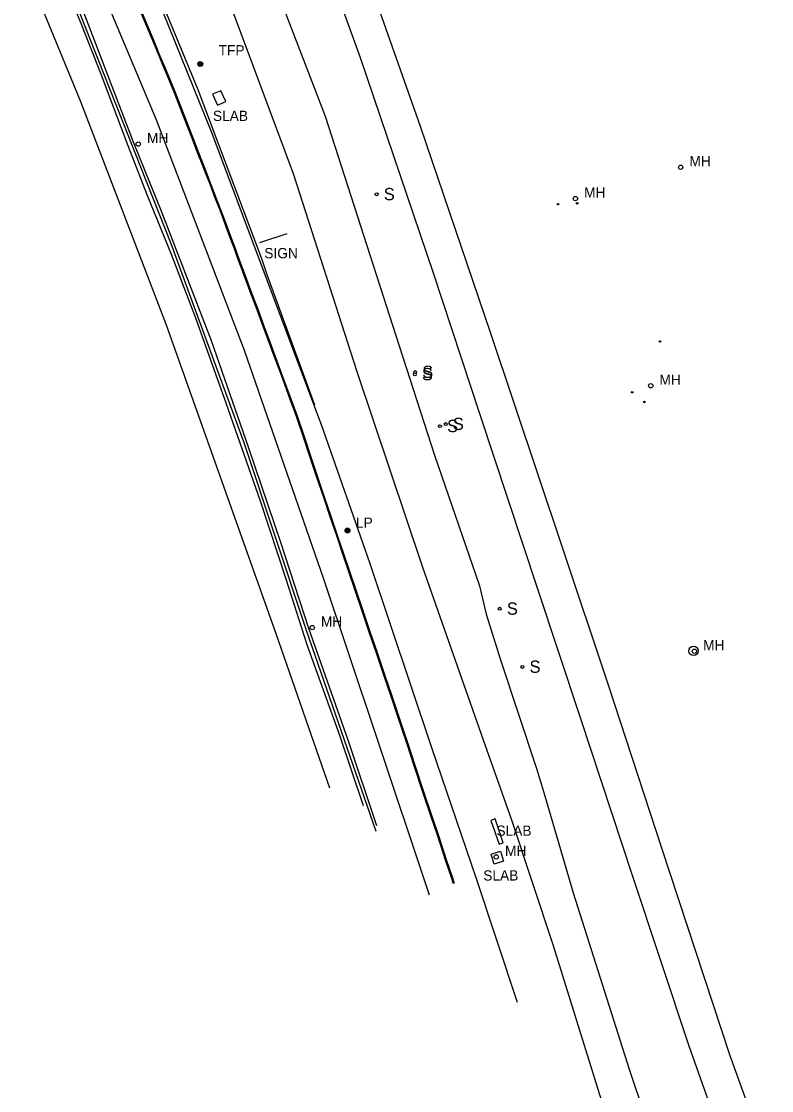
# Model space of a CAD drawing. Extents: x 368532 to 392481, y 10654822 to 10676899.
# Drawn here: x 371123 to 371489, y 10673073 to 10673595 of the extents above; entities that cross this region are included whole.
import ezdxf

# ---------------------------------------------------------------- set-up
doc = ezdxf.new("R2010")
doc.units = 0
for name, color, linetype in [('p_dtm sidewalk', 7, 'Continuous'), ('p_dtm slab', 7, 'Continuous'), ('p_railroad rr control', 7, 'Continuous'), ('p_road - paved curb', 7, 'Continuous'), ('p_road conc barrier', 7, 'Continuous'), ('p_road dirt road', 7, 'Continuous'), ('p_road guard rails', 7, 'Continuous'), ('p_road paint stripe', 7, 'Continuous'), ('p_structure sign', 7, 'Continuous'), ('p_structure unidentified', 7, 'Continuous'), ('p_utility general pole', 7, 'Continuous'), ('p_utility manhole', 7, 'Continuous')]:
    doc.layers.add(name, color=color, linetype=linetype)

msp = doc.modelspace()

# ---------------------------------------------------------------- linework, layer by layer
at = {"layer": 'p_dtm sidewalk'}
for p, q in [((371215.53, 10673539.99), (371187.05, 10673610.6)), ((371238.74, 10673478.33), (371215.53, 10673539.99)), ((371268.92, 10673397.87), (371238.74, 10673478.33)), ((371292.44, 10673330.54), (371268.92, 10673397.87)), ((371322.79, 10673240.25), (371292.44, 10673330.54)), ((371344.35, 10673176.85), (371322.79, 10673240.25)), ((371364.56, 10673116.03), (371344.35, 10673176.85))]:
    msp.add_line(p, q, dxfattribs=at)
at = {"layer": 'p_dtm slab'}
for p, q in [((371219.88, 10673560.82), (371215.84, 10673559.11)), ((371215.84, 10673559.11), (371218.2, 10673553.73)), ((371222.19, 10673555.5), (371219.88, 10673560.82)), ((371218.2, 10673553.73), (371222.19, 10673555.5)), ((371353.62, 10673205.56), (371351.61, 10673204.88)), ((371351.61, 10673204.88), (371355.54, 10673193.22)), ((371357.55, 10673193.9), (371353.62, 10673205.56)), ((371355.54, 10673193.22), (371357.55, 10673193.9)), ((371351.68, 10673188.46), (371356.23, 10673189.87)), ((371353.19, 10673183.58), (371351.68, 10673188.46)), ((371356.23, 10673189.87), (371357.75, 10673184.99)), ((371357.75, 10673184.99), (371353.19, 10673183.58))]:
    msp.add_line(p, q, dxfattribs=at)
at = {"layer": 'p_railroad rr control'}
for points in [[(371409, 10673270.89), (371386.45, 10673338.08), (371351.47, 10673442.85), (371317.3, 10673543.37), (371290.71, 10673618.63), (371257.35, 10673712.35), (371246.16, 10673746.35)], [(371395.48, 10673254.38), (371374.1, 10673318.67), (371346.3, 10673402.75), (371323.51, 10673471.85), (371287.96, 10673576.84), (371256.42, 10673664.22), (371229.15, 10673730.13)], [(371584.12, 10672805.96), (371552.61, 10672874.67), (371503.51, 10672992.71), (371468.31, 10673090.05), (371435.01, 10673191.34), (371409, 10673270.89)], [(371570.01, 10672795.06), (371539.83, 10672859.55), (371509.86, 10672929.99), (371478.78, 10673008.93), (371448.37, 10673094.71), (371420.6, 10673177.93), (371395.48, 10673254.38)]]:
    msp.add_lwpolyline(points, dxfattribs=at)
at = {"layer": 'p_road - paved curb'}
for p, q in [((371151.65, 10673593.69), (371136.89, 10673628.95)), ((371177.2, 10673535.77), (371151.37, 10673603.16)), ((371183.81, 10673592.22), (371181.24, 10673598.45)), ((371184.13, 10673592.35), (371181.56, 10673598.58)), ((371161.63, 10673568.46), (371151.65, 10673593.69)), ((371186.58, 10673585.65), (371183.81, 10673592.22)), ((371186.9, 10673585.78), (371184.13, 10673592.35)), ((371189.49, 10673578.67), (371186.58, 10673585.65)), ((371189.81, 10673578.8), (371186.9, 10673585.78)), ((371191.51, 10673573.88), (371189.49, 10673578.67)), ((371191.83, 10673574.01), (371189.81, 10673578.8)), ((371193.76, 10673568.46), (371191.51, 10673573.88)), ((371194.08, 10673568.59), (371191.83, 10673574.01)), ((371174.54, 10673533.89), (371161.63, 10673568.46)), ((371197.21, 10673560.18), (371193.76, 10673568.46)), ((371197.53, 10673560.31), (371194.08, 10673568.59)), ((371198.68, 10673556.37), (371197.21, 10673560.18)), ((371199.01, 10673556.5), (371197.53, 10673560.31)), ((371201.28, 10673549.69), (371198.68, 10673556.37)), ((371201.61, 10673549.82), (371199.01, 10673556.5)), ((371203.74, 10673543.39), (371201.28, 10673549.69)), ((371204.07, 10673543.52), (371201.61, 10673549.82)), ((371206.08, 10673537.28), (371203.74, 10673543.39)), ((371206.41, 10673537.41), (371204.07, 10673543.52)), ((371183.86, 10673510.06), (371174.54, 10673533.89)), ((371190.99, 10673501.55), (371177.2, 10673535.77)), ((371208.49, 10673531.14), (371206.08, 10673537.28)), ((371208.82, 10673531.27), (371206.41, 10673537.41)), ((371210.82, 10673525.1), (371208.49, 10673531.14)), ((371211.15, 10673525.23), (371208.82, 10673531.27)), ((371212.78, 10673520.07), (371210.82, 10673525.1)), ((371213.11, 10673520.2), (371211.15, 10673525.23)), ((371214.86, 10673514.75), (371212.78, 10673520.07)), ((371215.19, 10673514.88), (371213.11, 10673520.2)), ((371217.27, 10673508.52), (371214.86, 10673514.75)), ((371217.6, 10673508.65), (371215.19, 10673514.88)), ((371195.73, 10673480.89), (371183.86, 10673510.06)), ((371219.56, 10673502.62), (371217.27, 10673508.52)), ((371219.89, 10673502.75), (371217.6, 10673508.65)), ((371215.21, 10673438.75), (371190.99, 10673501.55)), ((371221.41, 10673497.63), (371219.56, 10673502.62)), ((371221.74, 10673497.75), (371219.89, 10673502.75)), ((371222.6, 10673494.44), (371221.41, 10673497.63)), ((371222.93, 10673494.56), (371221.74, 10673497.75)), ((371223.9, 10673490.93), (371222.6, 10673494.44)), ((371224.23, 10673491.06), (371222.93, 10673494.56)), ((371224.21, 10673490.12), (371223.9, 10673490.93)), ((371224.54, 10673490.25), (371224.23, 10673491.06)), ((371225.38, 10673486.98), (371224.21, 10673490.12)), ((371225.71, 10673487.1), (371224.54, 10673490.25)), ((371226.59, 10673483.7), (371225.38, 10673486.98)), ((371226.92, 10673483.82), (371225.71, 10673487.1)), ((371207.68, 10673449.82), (371195.73, 10673480.89)), ((371227.82, 10673480.39), (371226.59, 10673483.7)), ((371228.15, 10673480.51), (371226.92, 10673483.82)), ((371228.99, 10673477.26), (371227.82, 10673480.39)), ((371229.32, 10673477.38), (371228.15, 10673480.51)), ((371230.58, 10673472.97), (371228.99, 10673477.26)), ((371230.91, 10673473.09), (371229.32, 10673477.38)), ((371231.73, 10673469.85), (371230.58, 10673472.97)), ((371232.06, 10673469.97), (371230.91, 10673473.09)), ((371232.86, 10673466.81), (371231.73, 10673469.85)), ((371233.19, 10673466.93), (371232.06, 10673469.97)), ((371233.67, 10673464.64), (371232.86, 10673466.81)), ((371234, 10673464.76), (371233.19, 10673466.93)), ((371234.83, 10673461.08), (371233.53, 10673464.59)), ((371234.97, 10673461.13), (371233.67, 10673464.64)), ((371235.3, 10673461.25), (371234, 10673464.76)), ((371237.5, 10673453.9), (371234.83, 10673461.08)), ((371237.64, 10673453.95), (371234.97, 10673461.13)), ((371237.97, 10673454.07), (371235.3, 10673461.25)), ((371222.48, 10673408.46), (371207.68, 10673449.82)), ((371238.98, 10673449.88), (371237.5, 10673453.9)), ((371239.12, 10673449.93), (371237.64, 10673453.95)), ((371239.45, 10673450.05), (371237.97, 10673454.07)), ((371240.04, 10673447.06), (371238.98, 10673449.88)), ((371240.18, 10673447.11), (371239.12, 10673449.93)), ((371240.51, 10673447.23), (371239.45, 10673450.05)), ((371242.87, 10673439.37), (371240.04, 10673447.06)), ((371243.01, 10673439.42), (371240.18, 10673447.11)), ((371243.34, 10673439.54), (371240.51, 10673447.23)), ((371233.31, 10673386.9), (371215.21, 10673438.75)), ((371245.87, 10673431.29), (371242.87, 10673439.37)), ((371246.01, 10673431.34), (371243.01, 10673439.42)), ((371246.34, 10673431.46), (371243.34, 10673439.54)), ((371249.51, 10673421.53), (371245.87, 10673431.29)), ((371249.65, 10673421.58), (371246.01, 10673431.34)), ((371249.98, 10673421.7), (371246.34, 10673431.46)), ((371253.7, 10673410.18), (371249.51, 10673421.53)), ((371253.84, 10673410.23), (371249.65, 10673421.58)), ((371254.17, 10673410.35), (371249.98, 10673421.7)), ((371239.23, 10673360.65), (371222.48, 10673408.46)), ((371256.68, 10673401.88), (371253.7, 10673410.18)), ((371256.82, 10673401.93), (371253.84, 10673410.23)), ((371257.15, 10673402.05), (371254.17, 10673410.35)), ((371260.41, 10673391.39), (371256.82, 10673401.93)), ((371260.74, 10673391.5), (371257.15, 10673402.05)), ((371260.27, 10673391.34), (371256.68, 10673401.88)), ((371263.37, 10673383.51), (371260.74, 10673391.5)), ((371249.16, 10673340.44), (371233.31, 10673386.9)), ((371262.9, 10673383.35), (371260.27, 10673391.34)), ((371263.04, 10673383.4), (371260.41, 10673391.39)), ((371266.53, 10673372.69), (371262.9, 10673383.35)), ((371266.67, 10673372.74), (371263.04, 10673383.4)), ((371267, 10673372.85), (371263.37, 10673383.51)), ((371270.17, 10673361.95), (371266.53, 10673372.69)), ((371270.31, 10673362), (371266.67, 10673372.74)), ((371270.64, 10673362.11), (371267, 10673372.85)), ((371251.75, 10673322.5), (371239.23, 10673360.65)), ((371273.24, 10673352.94), (371270.17, 10673361.95)), ((371273.38, 10673352.99), (371270.31, 10673362)), ((371273.71, 10673353.1), (371270.64, 10673362.11)), ((371276.51, 10673343.18), (371273.24, 10673352.94)), ((371276.65, 10673343.23), (371273.38, 10673352.99)), ((371276.98, 10673343.34), (371273.71, 10673353.1)), ((371262.8, 10673298.47), (371249.16, 10673340.44)), ((371279.41, 10673334.73), (371276.51, 10673343.18)), ((371279.55, 10673334.78), (371276.65, 10673343.23)), ((371279.88, 10673334.89), (371276.98, 10673343.34)), ((371282.15, 10673326.68), (371279.41, 10673334.73)), ((371282.29, 10673326.73), (371279.55, 10673334.78)), ((371282.62, 10673326.84), (371279.88, 10673334.89)), ((371285.51, 10673316.52), (371282.15, 10673326.68)), ((371285.65, 10673316.57), (371282.29, 10673326.73)), ((371285.98, 10673316.68), (371282.62, 10673326.84)), ((371261.98, 10673290.54), (371251.75, 10673322.5)), ((371288.46, 10673307.93), (371285.51, 10673316.52)), ((371288.6, 10673307.98), (371285.65, 10673316.57)), ((371288.93, 10673308.09), (371285.98, 10673316.68)), ((371292.71, 10673296.93), (371288.93, 10673308.09)), ((371292.24, 10673296.77), (371288.46, 10673307.93)), ((371292.38, 10673296.82), (371288.6, 10673307.98)), ((371282, 10673244.01), (371262.8, 10673298.47)), ((371295.71, 10673286.5), (371292.24, 10673296.77)), ((371295.85, 10673286.55), (371292.38, 10673296.82)), ((371296.18, 10673286.66), (371292.71, 10673296.93)), ((371277.94, 10673246.27), (371261.98, 10673290.54)), ((371299.49, 10673275.25), (371295.71, 10673286.5)), ((371299.63, 10673275.3), (371295.85, 10673286.55)), ((371299.96, 10673275.41), (371296.18, 10673286.66)), ((371302.71, 10673265.73), (371299.49, 10673275.25)), ((371302.85, 10673265.78), (371299.63, 10673275.3)), ((371303.18, 10673265.89), (371299.96, 10673275.41)), ((371305.69, 10673257.01), (371302.71, 10673265.73)), ((371305.83, 10673257.06), (371302.85, 10673265.78)), ((371306.16, 10673257.17), (371303.18, 10673265.89)), ((371308.3, 10673249.2), (371305.69, 10673257.01)), ((371308.44, 10673249.25), (371305.83, 10673257.06)), ((371308.77, 10673249.36), (371306.16, 10673257.17)), ((371289.38, 10673212.05), (371277.94, 10673246.27)), ((371310.69, 10673242.05), (371308.3, 10673249.2)), ((371310.83, 10673242.1), (371308.44, 10673249.25)), ((371311.16, 10673242.21), (371308.77, 10673249.36)), ((371295.86, 10673202.22), (371282, 10673244.01)), ((371312.33, 10673237.09), (371310.69, 10673242.05)), ((371312.47, 10673237.14), (371310.83, 10673242.1)), ((371312.8, 10673237.25), (371311.16, 10673242.21)), ((371314.36, 10673231.04), (371312.33, 10673237.09)), ((371314.5, 10673231.09), (371312.47, 10673237.14)), ((371314.83, 10673231.2), (371312.8, 10673237.25)), ((371318.38, 10673218.66), (371314.36, 10673231.04)), ((371318.52, 10673218.71), (371314.5, 10673231.09)), ((371318.85, 10673218.82), (371314.83, 10673231.2)), ((371322.31, 10673207.09), (371318.38, 10673218.66)), ((371322.45, 10673207.14), (371318.52, 10673218.71)), ((371322.78, 10673207.25), (371318.85, 10673218.82)), ((371325.47, 10673197.69), (371322.31, 10673207.09)), ((371325.61, 10673197.74), (371322.45, 10673207.14)), ((371325.94, 10673197.85), (371322.78, 10673207.25)), ((371329.61, 10673185), (371325.47, 10673197.69)), ((371329.75, 10673185.05), (371325.61, 10673197.74)), ((371330.08, 10673185.16), (371325.94, 10673197.85)), ((371332.37, 10673177.05), (371329.61, 10673185)), ((371332.51, 10673177.1), (371329.75, 10673185.05)), ((371332.84, 10673177.21), (371330.08, 10673185.16)), ((371333.36, 10673173.99), (371332.37, 10673177.05)), ((371333.5, 10673174.04), (371332.51, 10673177.1)), ((371333.84, 10673174.14), (371332.84, 10673177.21))]:
    msp.add_line(p, q, dxfattribs=at)
msp.add_lwpolyline([(371233.53, 10673464.59), (371232.72, 10673466.76), (371231.59, 10673469.8), (371230.44, 10673472.92), (371228.85, 10673477.21), (371227.68, 10673480.34), (371226.45, 10673483.65), (371225.24, 10673486.93), (371224.07, 10673490.07), (371223.76, 10673490.88), (371222.46, 10673494.39), (371221.27, 10673497.58), (371219.42, 10673502.57), (371217.13, 10673508.47), (371214.72, 10673514.7), (371212.64, 10673520.02), (371210.68, 10673525.05), (371208.35, 10673531.09), (371205.94, 10673537.23), (371203.6, 10673543.34), (371201.14, 10673549.64), (371198.54, 10673556.32), (371197.07, 10673560.12), (371193.62, 10673568.4), (371191.37, 10673573.82), (371189.35, 10673578.61), (371186.44, 10673585.59), (371183.67, 10673592.16), (371181.1, 10673598.39)], dxfattribs=at)
at = {"layer": 'p_road conc barrier'}
for p, q in [((371167.14, 10673661.74), (371208.59, 10673561.49)), ((371137.69, 10673632.32), (371195.39, 10673486.38)), ((371208.59, 10673561.49), (371239.62, 10673479.07)), ((371195.39, 10673486.38), (371231.07, 10673389.3)), ((371231.07, 10673389.3), (371261.5, 10673297.62)), ((371261.5, 10673297.62), (371295.51, 10673199.6))]:
    msp.add_line(p, q, dxfattribs=at)
at = {"layer": 'p_road dirt road'}
for p, q in [((371238.92, 10673630.97), (371270.77, 10673548.42)), ((371216.28, 10673624.47), (371255.11, 10673520.45)), ((371270.77, 10673548.42), (371305.28, 10673441.5)), ((371255.11, 10673520.45), (371286.1, 10673423.84)), ((371305.28, 10673441.5), (371324.15, 10673382.97)), ((371286.1, 10673423.84), (371318.2, 10673328.41)), ((371324.15, 10673382.97), (371345.96, 10673319.32)), ((371318.2, 10673328.41), (371347.79, 10673244.11)), ((371345.96, 10673319.32), (371349.34, 10673305.54)), ((371349.34, 10673305.54), (371356.3, 10673283.23)), ((371356.3, 10673283.23), (371373.76, 10673230.24)), ((371347.79, 10673244.11), (371361.61, 10673205.19)), ((371373.76, 10673230.24), (371377.38, 10673218.41)), ((371377.38, 10673218.41), (371391.65, 10673169.54)), ((371361.61, 10673205.19), (371381.96, 10673143.9)), ((371391.65, 10673169.54), (371419.01, 10673083.56)), ((371381.96, 10673143.9), (371409.17, 10673056.51)), ((371419.01, 10673083.56), (371446.99, 10673001.28))]:
    msp.add_line(p, q, dxfattribs=at)
at = {"layer": 'p_road guard rails'}
for p, q in [((371239.62, 10673479.07), (371242.27, 10673471.12)), ((371242.27, 10673471.12), (371265.59, 10673407.66))]:
    msp.add_line(p, q, dxfattribs=at)
at = {"layer": 'p_road paint stripe'}
for p, q in [((371188.25, 10673546.89), (371145.3, 10673649.84)), ((371151.56, 10673555.44), (371122.52, 10673625.61)), ((371193.38, 10673446.4), (371151.56, 10673555.44)), ((371231.44, 10673434.05), (371188.25, 10673546.89)), ((371246.78, 10673295.9), (371193.38, 10673446.4)), ((371270.02, 10673322.59), (371231.44, 10673434.05)), ((371295.41, 10673246.85), (371270.02, 10673322.59)), ((371272.99, 10673220.65), (371246.78, 10673295.9)), ((371321.64, 10673168.33), (371295.41, 10673246.85))]:
    msp.add_line(p, q, dxfattribs=at)
at = {"layer": 'p_structure sign'}
msp.add_lwpolyline([(371252.08, 10673490.98), (371238.63, 10673486.64)], dxfattribs=at)
for centre in [(371295.86, 10673510.32), (371314.47, 10673422.49), (371314.63, 10673423.6), (371326.75, 10673397.18), (371329.57, 10673398.21), (371355.91, 10673308.11), (371366.98, 10673279.76)]:
    msp.add_circle(centre, 0.713, dxfattribs=at)
at = {"layer": 'p_structure unidentified'}
for centre, radius in [((371393.68, 10673505.88), 0.375), ((371384.28, 10673505.49), 0.375), ((371434.05, 10673438.51), 0.375), ((371420.5, 10673413.76), 0.375), ((371426.49, 10673409.01), 0.375), ((371450.47, 10673287.56), 2.3)]:
    msp.add_circle(centre, radius, dxfattribs=at)
at = {"layer": 'p_utility general pole'}
for centre, radius in [((371209.79, 10673573.9), 1.19), ((371209.79, 10673573.9), 0.901), ((371209.79, 10673573.9), 0.608), ((371209.79, 10673573.9), 0.337), ((371209.79, 10673573.9), 0.12), ((371281.65, 10673346.31), 1.19), ((371281.65, 10673346.31), 0.901), ((371281.65, 10673346.31), 0.608), ((371281.65, 10673346.31), 0.337), ((371281.65, 10673346.31), 0.12)]:
    msp.add_circle(centre, radius, dxfattribs=at)
at = {"layer": 'p_utility manhole'}
for centre in [(371179.52, 10673534.81), (371444.17, 10673523.51), (371392.8, 10673508.23), (371429.55, 10673416.94), (371264.4, 10673298.91), (371450.86, 10673287.38), (371354.21, 10673187.03)]:
    msp.add_circle(centre, 1.05, dxfattribs=at)

# ---------------------------------------------------------------- texts
at = {"layer": 'p_dtm slab'}
for p in [(371214.13, 10673546.08), (371352.45, 10673197.36), (371346.01, 10673175.53)]:
    msp.add_text(' SLAB', height=5, dxfattribs=at).set_placement(p)
at = {"layer": 'p_structure sign'}
for s, height, p in [('S', 6, (371299.32, 10673507.42)), (' SIGN', 5, (371239.18, 10673479.11)), ('S', 6, (371317.93, 10673419.59)), ('S', 6, (371318.09, 10673420.71)), ('S', 6, (371330.21, 10673394.29)), ('S', 6, (371333.03, 10673395.31)), ('S', 6, (371359.37, 10673305.21)), ('S', 6, (371370.44, 10673276.86))]:
    msp.add_text(s, height=height, dxfattribs=at).set_placement(p)
at = {"layer": 'p_utility general pole'}
for s, p in [('TFP', (371218.77, 10673578.08)), ('LP', (371285.77, 10673347.61))]:
    msp.add_text(s, height=5, dxfattribs=at).set_placement(p)
at = {"layer": 'p_utility manhole'}
for p in [(371183.79, 10673535.27), (371448.44, 10673523.98), (371397.07, 10673508.69), (371433.82, 10673417.4), (371268.67, 10673299.37), (371455.13, 10673287.85), (371358.48, 10673187.49)]:
    msp.add_text('MH', height=5, dxfattribs=at).set_placement(p)

doc.saveas('drawing.dxf')
